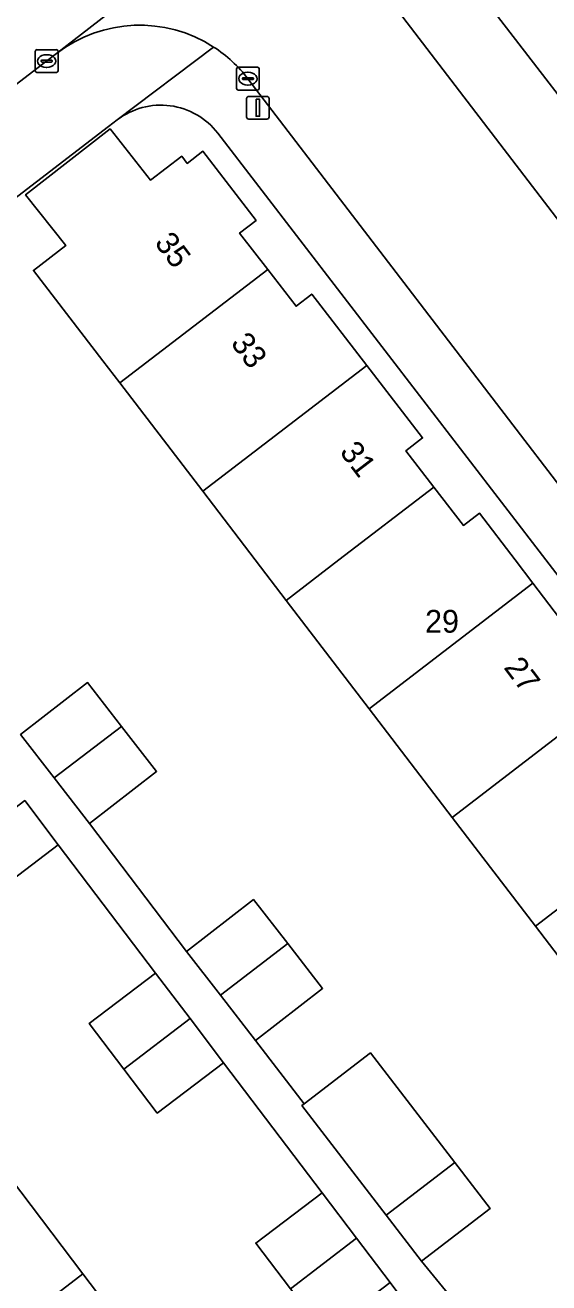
# Model space of a CAD drawing. Extents: x 159352 to 160617, y 385888 to 387323.
# Drawn here: x 159920.1 to 159943.1, y 386968.3 to 387023.5 of the extents above; entities that cross this region are included whole.
import ezdxf

# ---------------------------------------------------------------- set-up
doc = ezdxf.new("R2010")
doc.units = 0
for name, color, linetype in [('IMGEO_Erf', 7, 'Continuous'), ('IMGEO_Kolk', 7, 'Continuous'), ('IMGEO_Lichtmast', 7, 'Continuous'), ('IMGEO_Muur', 7, 'Continuous'), ('IMGEO_Pand', 7, 'Continuous'), ('IMGEO_Pand_nummerreeks', 7, 'Continuous'), ('IMGEO_Rijbaan_lokaal_gesloten', 7, 'Continuous'), ('IMGEO_Rijbaan_lokaal_open', 7, 'Continuous'), ('IMGEO_Voetpad_open', 7, 'Continuous')]:
    doc.layers.add(name, color=color, linetype=linetype)

msp = doc.modelspace()

# ---------------------------------------------------------------- linework, layer by layer
at = {"layer": 'IMGEO_Erf'}
for points in [[(159938.867, 387026.448), (159959.242, 387000), (159982.976, 386969.178), (159987.684, 386972.804), (159985.139, 386976.106), (159985.876, 386976.674), (159984.701, 386978.199), (159983.346, 386979.957), (159982.629, 386979.405), (159980.317, 386982.405), (159977.834, 386985.627), (159978.557, 386986.185), (159977.29, 386987.828), (159976.025, 386989.47), (159975.327, 386988.931), (159972.92, 386992.055)], [(159924.155, 387019.313), (159923.782, 387019.027), (159911.127, 387009.313)], [(159946.194, 386979.102), (159942.508, 386983.923), (159938.857, 386988.699), (159935.21, 386993.469), (159931.573, 386998.227), (159930.217, 387000), (159927.912, 387003.015), (159924.275, 387007.772), (159923.531, 387008.745), (159920.479, 387012.706), (159921.904, 387013.804), (159920.134, 387016.03), (159923.845, 387018.916), (159925.621, 387016.668), (159926.99, 387017.723), (159927.232, 387017.408), (159927.918, 387017.937), (159930.256, 387014.903), (159929.531, 387014.345), (159930.765, 387012.743), (159932.005, 387011.134), (159932.698, 387011.667), (159935.107, 387008.541), (159937.558, 387005.359), (159936.826, 387004.796), (159938.059, 387003.196), (159939.351, 387001.519), (159940.05, 387002.057), (159941.62, 387000), (159942.393, 386998.987), (159944.695, 386995.972)], [(159972.699, 386961.32), (159942.967, 387000), (159928.571, 387018.729)], [(159919.916, 386992.338), (159922.855, 386994.62), (159924.351, 386992.693), (159925.884, 386990.718), (159922.944, 386988.437), (159927.2, 386982.81), (159930.139, 386985.092), (159931.64, 386983.159), (159933.168, 386981.19), (159930.228, 386978.909), (159932.364, 386976.129), (159935.269, 386978.361), (159938.968, 386973.546), (159940.52, 386971.527), (159937.512, 386969.216), (159940.596, 386965.453)], [(159931.76, 386968.005), (159930.24, 386970.011), (159933.156, 386972.22), (159928.828, 386977.928), (159925.913, 386975.719), (159924.453, 386977.646), (159922.929, 386979.656), (159925.845, 386981.865), (159921.571, 386987.501), (159918.656, 386985.292)], [(159919.008, 386973.467), (159922.648, 386968.664), (159926.319, 386963.822)], [(159938.318, 386965.342), (159936.139, 386968.283), (159933.224, 386966.074)]]:
    msp.add_lwpolyline(points, dxfattribs=at)
msp.add_arc((159926.072, 387016.818), 3.146, 37.4046, 127.5285, dxfattribs=at)
at = {"layer": 'IMGEO_Kolk'}
for p, q in [((159920.56, 387021.472), (159920.56, 387022.324)), ((159920.635, 387022.398), (159921.487, 387022.398)), ((159921.561, 387022.324), (159921.561, 387021.472)), ((159920.819, 387021.892), (159920.819, 387021.904)), ((159921.257, 387021.855), (159920.859, 387021.855)), ((159920.862, 387021.941), (159921.26, 387021.941)), ((159921.048, 387022.178), (159921.073, 387022.178)), ((159921.303, 387021.904), (159921.303, 387021.892)), ((159921.487, 387021.398), (159920.635, 387021.398)), ((159921.071, 387021.618), (159921.046, 387021.618)), ((159929.393, 387020.699), (159929.393, 387021.551)), ((159929.468, 387021.625), (159930.32, 387021.625)), ((159929.652, 387021.119), (159929.652, 387021.131)), ((159929.695, 387021.168), (159930.093, 387021.168)), ((159929.881, 387021.405), (159929.906, 387021.405)), ((159930.136, 387021.131), (159930.136, 387021.119)), ((159930.394, 387021.551), (159930.394, 387020.699)), ((159930.32, 387020.625), (159929.468, 387020.625)), ((159930.09, 387021.082), (159929.692, 387021.082)), ((159929.904, 387020.845), (159929.879, 387020.845))]:
    msp.add_line(p, q, dxfattribs=at)
for points in [[(159920.56, 387021.472), (159920.56, 387022.324)], [(159920.635, 387022.398), (159921.487, 387022.398)], [(159921.561, 387022.324), (159921.561, 387021.472)], [(159921.487, 387021.398), (159920.635, 387021.398)], [(159929.393, 387020.699), (159929.393, 387021.551)], [(159929.468, 387021.625), (159930.32, 387021.625)], [(159930.394, 387021.551), (159930.394, 387020.699)], [(159930.32, 387020.625), (159929.468, 387020.625)]]:
    msp.add_lwpolyline(points, dxfattribs=at)
for centre, radius, start, end in [((159920.637, 387022.322), 0.0765, 91.552, 178.448), ((159920.637, 387022.322), 0.0765, 91.552, 178.448), ((159921.485, 387022.322), 0.0765, 1.552, 88.448), ((159921.485, 387022.322), 0.0765, 1.552, 88.448), ((159920.859, 387021.901), 0.0403, 85.8775, 175.7526), ((159920.856, 387021.891), 0.0366, 178.938, 274.7102), ((159921.26, 387021.898), 0.043, 264.8664, 352.4533), ((159921.264, 387021.903), 0.0386, 1.7309, 96.639), ((159920.637, 387021.474), 0.0765, 181.552, 268.448), ((159920.637, 387021.474), 0.0765, 181.552, 268.448), ((159921.485, 387021.474), 0.0765, 271.552, 358.448), ((159921.485, 387021.474), 0.0765, 271.552, 358.448), ((159929.47, 387021.549), 0.0765, 91.552, 178.448), ((159929.47, 387021.549), 0.0765, 91.552, 178.448), ((159929.692, 387021.128), 0.0403, 85.8775, 175.7526), ((159930.097, 387021.13), 0.0386, 1.7309, 96.639), ((159930.318, 387021.549), 0.0765, 1.552, 88.448), ((159930.318, 387021.549), 0.0765, 1.552, 88.448), ((159929.47, 387020.701), 0.0765, 181.552, 268.448), ((159929.47, 387020.701), 0.0765, 181.552, 268.448), ((159929.689, 387021.118), 0.0366, 178.938, 274.7102), ((159930.093, 387021.125), 0.043, 264.8664, 352.4533), ((159930.318, 387020.701), 0.0765, 271.552, 358.448), ((159930.318, 387020.701), 0.0765, 271.552, 358.448)]:
    msp.add_arc(centre, radius, start, end, dxfattribs=at)
for centre, major_axis, ratio, start_param, end_param in [((159921.047, 387021.898), (-0.387, 0.002), 0.722429, 4.712389, 7.853982), ((159921.072, 387021.898), (-0.39, 0.002), 0.717154, 1.570796, 4.712389), ((159929.88, 387021.125), (-0.387, 0.002), 0.722429, 4.712389, 7.853982), ((159929.905, 387021.125), (-0.39, 0.002), 0.717154, 1.570796, 4.712389)]:
    msp.add_ellipse(centre, major_axis=major_axis, ratio=ratio, start_param=start_param, end_param=end_param, dxfattribs=at)
at = {"layer": 'IMGEO_Lichtmast'}
for p, q in [((159929.834, 387019.449), (159929.834, 387020.249)), ((159929.834, 387020.249), (159929.834, 387019.449)), ((159929.934, 387020.349), (159930.724, 387020.349)), ((159930.724, 387020.349), (159929.934, 387020.349)), ((159930.824, 387020.249), (159930.824, 387019.449)), ((159930.824, 387019.449), (159930.824, 387020.249)), ((159930.724, 387019.349), (159929.934, 387019.349)), ((159929.934, 387019.349), (159930.724, 387019.349))]:
    msp.add_line(p, q, dxfattribs=at)
msp.add_lwpolyline([(159930.254, 387020.224), (159930.404, 387020.224), (159930.404, 387019.474), (159930.254, 387019.474), (159930.254, 387020.224)], dxfattribs=at)
for centre, start, end in [((159929.934, 387020.249), 90, 180), ((159929.934, 387020.249), 90, 180), ((159930.724, 387020.249), 0, 90), ((159930.724, 387020.249), 360, 90), ((159929.934, 387019.449), 180, 270), ((159929.934, 387019.449), 180, 270), ((159930.724, 387019.449), 270, 0), ((159930.724, 387019.449), 270, 0)]:
    msp.add_arc(centre, 0.1, start, end, dxfattribs=at)
at = {"layer": 'IMGEO_Muur'}
msp.add_lwpolyline([(159923.782, 387019.027), (159911.127, 387009.313)], dxfattribs=at)
at = {"layer": 'IMGEO_Pand'}
for points in [[(159929.531, 387014.345), (159930.256, 387014.903), (159927.918, 387017.937), (159927.232, 387017.408), (159926.99, 387017.723), (159925.621, 387016.668), (159923.845, 387018.916), (159920.134, 387016.03), (159921.904, 387013.804), (159920.479, 387012.706), (159923.531, 387008.745), (159924.275, 387007.772), (159930.765, 387012.743)], [(159924.275, 387007.772), (159927.912, 387003.015), (159935.107, 387008.541), (159932.698, 387011.667), (159932.005, 387011.134), (159930.765, 387012.743)], [(159938.059, 387003.196), (159936.826, 387004.796), (159937.558, 387005.359), (159935.107, 387008.541), (159927.912, 387003.015), (159930.217, 387000), (159931.573, 386998.227), (159933.887, 387000)], [(159933.887, 387000), (159931.573, 386998.227), (159935.21, 386993.469), (159942.393, 386998.987), (159941.62, 387000), (159940.05, 387002.057), (159939.351, 387001.519), (159938.059, 387003.196)], [(159935.21, 386993.469), (159938.857, 386988.699), (159945.298, 386993.643), (159943.95, 386995.401), (159944.695, 386995.972), (159942.393, 386998.987)], [(159922.855, 386994.62), (159919.916, 386992.338), (159921.397, 386990.43), (159924.351, 386992.693)], [(159949.638, 386989.401), (159947.181, 386992.646), (159946.476, 386992.106), (159945.298, 386993.643), (159938.857, 386988.699), (159942.508, 386983.923)], [(159922.944, 386988.437), (159925.884, 386990.718), (159924.351, 386992.693), (159921.397, 386990.43)], [(159918.656, 386985.292), (159921.571, 386987.501), (159920.103, 386989.439), (159917.199, 386987.214)], [(159952.7, 386984.104), (159951.52, 386985.646), (159952.129, 386986.111), (159949.638, 386989.401), (159942.508, 386983.923), (159946.194, 386979.102)], [(159930.139, 386985.092), (159927.2, 386982.81), (159928.688, 386980.893), (159931.64, 386983.159)], [(159930.228, 386978.909), (159933.168, 386981.19), (159931.64, 386983.159), (159928.688, 386980.893)], [(159925.845, 386981.865), (159922.929, 386979.656), (159924.453, 386977.646), (159927.354, 386979.873)], [(159925.913, 386975.719), (159928.828, 386977.928), (159927.354, 386979.873), (159924.453, 386977.646)], [(159935.269, 386978.361), (159932.364, 386976.129), (159932.261, 386976.05), (159935.961, 386971.235), (159938.968, 386973.546)], [(159912.548, 386968.509), (159913.774, 386966.91), (159913.078, 386966.377), (159915.521, 386963.189), (159922.648, 386968.664), (159919.008, 386973.467)], [(159938.968, 386973.546), (159935.961, 386971.235), (159937.512, 386969.216), (159940.52, 386971.527)], [(159933.156, 386972.22), (159930.24, 386970.011), (159931.76, 386968.005), (159934.66, 386970.235)], [(159933.224, 386966.074), (159936.139, 386968.283), (159934.66, 386970.235), (159931.76, 386968.005)], [(159926.319, 386963.822), (159922.648, 386968.664), (159915.521, 386963.189), (159917.903, 386960.082), (159918.604, 386960.619), (159919.92, 386958.902)]]:
    msp.add_lwpolyline(points, close=True, dxfattribs=at)
at = {"layer": 'IMGEO_Rijbaan_lokaal_gesloten'}
for points in [[(159921.064, 387021.901), (159921.497, 387022.236), (159936.532, 387033.87), (159951.645, 387045.38), (159952.301, 387045.882), (159954.653, 387047.681), (159957.093, 387049.549), (159958.522, 387050.642), (159972.71, 387061.498), (159972.966, 387061.684), (159987.098, 387072.146), (159987.505, 387072.447), (159988.186, 387072.93), (160005.418, 387084.937), (160021.896, 387096.604), (160043.362, 387111.733), (160048.032, 387115.024), (160048.274, 387115.186), (160048.545, 387115.341), (160048.731, 387115.447)], [(160000, 387090.92), (159991.559, 387084.884), (159981.851, 387078.05), (159978.938, 387075.985), (159977.632, 387075.059), (159974.507, 387072.739), (159974.06, 387072.407), (159971.876, 387070.786), (159963.307, 387064.435), (159951.962, 387055.745), (159916.299, 387028.404), (159884.666, 387004.099), (159889.293, 386997.671), (159892.528, 387000), (159901.518, 387006.9), (159904.405, 387009.116), (159905.568, 387010.008), (159908.717, 387012.425), (159921.064, 387021.901)]]:
    msp.add_lwpolyline(points, dxfattribs=at)
at = {"layer": 'IMGEO_Rijbaan_lokaal_open'}
for points in [[(159936.532, 387033.87), (159921.497, 387022.236)], [(159966.243, 386985.298), (159954.976, 387000), (159948.74, 387008.083), (159935.45, 387025.466)], [(159929.897, 387021.123), (159939.751, 387008.243), (159945.357, 387000.926), (159947.373, 386998.336), (159972.407, 386965.827), (159999.267, 386930.954)]]:
    msp.add_lwpolyline(points, dxfattribs=at)
for centre, radius, start, end in [((159925.141, 387017.483), 5.989, 57.1459, 127.4732), ((159925.144, 387017.485), 5.986, 37.4281, 57.1563)]:
    msp.add_arc(centre, radius, start, end, dxfattribs=at)
at = {"layer": 'IMGEO_Voetpad_open'}
for points in [[(160007.022, 386937.951), (160000, 386947.07), (159984.789, 386966.824), (159982.976, 386969.178), (159959.242, 387000), (159938.867, 387026.448)], [(159935.45, 387025.466), (159948.74, 387008.083), (159954.976, 387000), (159966.243, 386985.298), (159984.412, 386961.672), (160000, 386941.342), (160004.89, 386934.964)], [(159921.497, 387022.236), (159921.064, 387021.901), (159908.717, 387012.425), (159909.022, 387012.029), (159905.873, 387009.612), (159905.568, 387010.008), (159904.405, 387009.116), (159904.71, 387008.72), (159901.823, 387006.504), (159901.518, 387006.9), (159892.528, 387000), (159889.293, 386997.671), (159888.251, 386996.921)], [(159911.127, 387009.313), (159923.782, 387019.027), (159924.155, 387019.313), (159924.156, 387019.324), (159928.39, 387022.514)], [(159928.39, 387022.514), (159924.156, 387019.324), (159924.155, 387019.313)], [(159999.267, 386930.954), (159972.407, 386965.827), (159947.373, 386998.336), (159945.357, 387000.926), (159939.751, 387008.243), (159929.897, 387021.123)], [(159928.571, 387018.729), (159942.967, 387000), (159972.699, 386961.32), (159974.608, 386958.836), (159996.786, 386929.984)], [(159940.596, 386965.453), (159937.512, 386969.216), (159935.961, 386971.235), (159932.261, 386976.05), (159932.364, 386976.129), (159930.228, 386978.909), (159928.688, 386980.893), (159927.2, 386982.81), (159922.944, 386988.437), (159921.397, 386990.43), (159919.916, 386992.338)], [(159920.103, 386989.439), (159921.571, 386987.501), (159925.845, 386981.865), (159927.354, 386979.873), (159928.828, 386977.928), (159933.156, 386972.22), (159934.66, 386970.235), (159936.139, 386968.283), (159938.318, 386965.342)]]:
    msp.add_lwpolyline(points, dxfattribs=at)
for centre, radius, start, end in [((159925.141, 387017.483), 5.989, 57.1459, 127.4732), ((159925.144, 387017.485), 5.986, 37.4281, 57.1563), ((159926.072, 387016.818), 3.146, 37.4046, 127.5285)]:
    msp.add_arc(centre, radius, start, end, dxfattribs=at)

# ---------------------------------------------------------------- texts
at = {"layer": 'IMGEO_Pand_nummerreeks'}
for s, rotation, p in [('35', 307.1618, (159925.764, 387013.91)), ('33', 307.2666, (159929.107, 387009.504)), ('31', 307.3308, (159933.889, 387004.73)), ('27', 307.0802, (159941.09, 386995.272))]:
    msp.add_text(s, height=1, rotation=rotation, dxfattribs=at).set_placement(p)
msp.add_text('29', height=1, dxfattribs=at).set_placement((159937.669, 386996.807))

doc.saveas('drawing.dxf')
